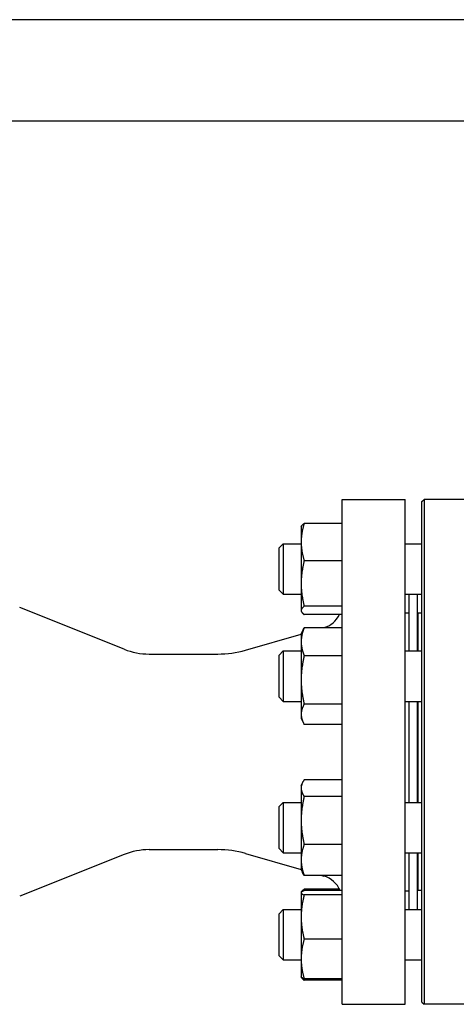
# Model space of a CAD drawing. Header units: inches. Extents: x 5 to 1128, y -85 to 748.
# Tile 484 of 656: x 578.05 to 584.54, y 356.23 to 370.86. Entities that reach past the tile are written whole.
import ezdxf

# ---------------------------------------------------------------- set-up
doc = ezdxf.new("R2010")
doc.units = ezdxf.units.IN
doc.header["$LTSCALE"] = 32
doc.header["$MEASUREMENT"] = 0
doc.layers.add('Visible (ANSI)', color=7, linetype='Continuous', lineweight=30)

msp = doc.modelspace()

# ---------------------------------------------------------------- linework, layer by layer
at = {"layer": 'Visible (ANSI)'}
for p, q in [((602.17963, 370.85867), (570.21813, 370.85867)), ((571.71813, 369.35867), (600.67963, 369.35867)), ((582.84313, 356.23367), (582.84313, 363.73367)), ((582.84313, 363.73367), (583.78063, 363.73367)), ((583.78063, 356.23367), (583.78063, 363.73367)), ((584.03063, 363.70242), (584.06188, 363.73367)), ((584.06188, 363.73367), (584.06188, 356.23367)), ((584.96813, 363.73367), (584.06188, 363.73367)), ((584.03063, 356.26492), (584.03063, 363.70242)), ((582.23463, 363.32488), (582.23898, 363.33419)), ((582.23463, 363.32488), (582.23463, 363.10022)), ((582.84313, 363.37732), (582.27972, 363.37732)), ((581.90563, 363.01238), (581.96813, 363.07488)), ((581.90563, 362.38738), (581.90563, 363.01238)), ((581.96813, 363.07488), (581.96813, 362.32488)), ((581.96813, 363.07488), (582.23463, 363.07488)), ((582.23463, 363.10022), (582.23463, 362.4844)), ((583.78063, 363.07488), (584.03063, 363.07488)), ((582.84313, 362.82312), (582.27972, 362.82312)), ((582.23463, 362.4844), (582.23463, 362.08406)), ((581.90563, 362.38738), (581.96813, 362.32488)), ((581.96813, 362.32488), (582.23463, 362.32488)), ((583.78063, 362.32488), (584.03063, 362.32488)), ((583.84313, 361.48376), (583.84313, 362.32488)), ((583.96313, 361.48376), (583.96313, 362.32488)), ((579.60236, 361.50771), (578.04805, 362.1271)), ((582.84313, 362.14568), (582.27972, 362.14568)), ((582.23463, 362.08406), (582.23463, 362.07488)), ((582.23463, 362.07488), (582.23898, 362.06556)), ((582.84313, 362.02243), (582.27972, 362.02243)), ((583.78063, 362.04617), (583.84313, 362.04617)), ((583.96813, 362.04367), (583.96813, 361.48376)), ((584.03063, 362.04367), (583.96813, 362.04367)), ((582.84313, 361.82751), (582.27972, 361.82751)), ((582.56867, 361.82751), (582.5715, 361.82832)), ((583.96313, 361.92367), (583.96813, 361.92367)), ((581.40828, 361.49478), (582.23463, 361.73173)), ((582.23463, 361.73376), (582.26433, 361.79744)), ((582.23463, 361.73376), (582.23463, 361.61968)), ((582.23463, 361.61968), (582.23463, 361.05247)), ((579.97254, 361.43667), (580.99482, 361.43667)), ((581.90563, 361.42126), (581.96813, 361.48376)), ((581.90563, 360.79626), (581.90563, 361.42126)), ((581.96813, 361.48376), (581.96813, 360.73376)), ((581.96813, 361.48376), (582.23463, 361.48376)), ((582.84313, 361.41185), (582.27972, 361.41185)), ((583.78063, 361.48376), (584.03063, 361.48376)), ((582.23463, 361.05247), (582.23463, 360.54155)), ((581.90563, 360.79626), (581.96813, 360.73376)), ((581.96813, 360.73376), (582.23463, 360.73376)), ((582.84313, 360.6931), (582.27972, 360.6931)), ((583.78063, 360.73376), (584.03063, 360.73376)), ((583.84313, 359.23358), (583.84313, 360.73376)), ((583.96313, 359.23358), (583.96313, 360.73376)), ((583.96813, 360.73376), (583.96813, 359.23358)), ((582.23463, 360.54155), (582.23463, 360.48376)), ((582.23463, 360.48376), (582.26433, 360.42008)), ((582.84313, 360.39), (582.27972, 360.39)), ((582.23463, 359.48358), (582.25367, 359.5244)), ((582.23463, 359.48358), (582.23463, 359.44526)), ((582.84313, 359.56967), (582.27972, 359.56967)), ((582.23463, 359.44526), (582.23463, 358.96532)), ((581.90563, 359.17108), (581.96813, 359.23358)), ((581.96813, 359.23358), (581.96813, 358.48358)), ((581.96813, 359.23358), (582.23463, 359.23358)), ((582.84313, 359.32086), (582.27972, 359.32086)), ((583.78063, 359.23358), (584.03063, 359.23358)), ((581.90563, 358.54608), (581.90563, 359.17108)), ((582.23463, 358.96532), (582.23463, 358.37863)), ((582.84313, 358.60977), (582.27972, 358.60977)), ((579.60236, 358.45963), (578.04805, 357.84023)), ((579.97254, 358.53067), (580.99482, 358.53067)), ((581.40828, 358.47256), (582.23463, 358.23561)), ((581.90563, 358.54608), (581.96813, 358.48358)), ((581.96813, 358.48358), (582.23463, 358.48358)), ((583.78063, 358.48358), (584.03063, 358.48358)), ((583.84313, 357.64246), (583.84313, 358.48358)), ((583.96313, 357.64246), (583.96313, 358.48358)), ((583.96813, 358.48358), (583.96813, 357.92367)), ((582.23463, 358.37863), (582.23463, 358.23358)), ((582.23463, 358.23358), (582.25367, 358.19276)), ((582.84313, 358.14749), (582.27972, 358.14749)), ((582.54192, 358.14749), (582.5715, 358.13901)), ((583.96313, 358.04367), (583.96813, 358.04367)), ((582.23463, 357.89246), (582.23582, 357.89501)), ((582.23463, 357.89246), (582.23463, 357.88992)), ((582.23463, 357.88992), (582.23463, 357.52995)), ((582.23582, 357.89501), (582.23898, 357.90178)), ((582.80421, 357.94491), (582.27972, 357.94491)), ((582.84313, 357.92242), (582.27972, 357.92242)), ((583.78063, 357.92117), (583.84313, 357.92117)), ((584.03063, 357.92367), (583.96813, 357.92367)), ((582.84313, 357.85743), (582.27972, 357.85743)), ((581.90563, 357.57996), (581.96813, 357.64246)), ((581.96813, 357.64246), (581.96813, 356.89246)), ((581.96813, 357.64246), (582.23463, 357.64246)), ((583.78063, 357.64246), (584.03063, 357.64246)), ((581.90563, 356.95496), (581.90563, 357.57996)), ((582.23463, 357.52995), (582.23463, 356.90749)), ((582.84313, 357.20247), (582.27972, 357.20247)), ((581.90563, 356.95496), (581.96813, 356.89246)), ((581.96813, 356.89246), (582.23463, 356.89246)), ((582.23463, 356.90749), (582.23463, 356.64246)), ((583.78063, 356.89246), (584.03063, 356.89246)), ((582.23463, 356.64246), (582.23582, 356.63991)), ((582.23582, 356.63991), (582.23898, 356.63315)), ((582.84313, 356.61251), (582.27972, 356.61251)), ((582.84313, 356.59002), (582.27972, 356.59002)), ((582.84313, 356.23367), (583.78063, 356.23367)), ((584.03063, 356.26492), (584.06188, 356.23367)), ((584.96813, 356.23367), (584.06188, 356.23367))]:
    msp.add_line(p, q, dxfattribs=at)
for centre, radius, start, end in [((582.46813, 362.1888), 0.375, 286, 333.663552), ((579.97254, 362.43667), 1, 248.272718, 270), ((580.99482, 362.93667), 1.5, 270, 286), ((579.97254, 357.53067), 1, 90, 111.727282), ((580.99482, 357.03067), 1.5, 74, 90), ((582.46813, 357.77854), 0.375, 22.561701, 74)]:
    msp.add_arc(centre, radius, start, end, dxfattribs=at)
for points, weights in [([(582.27972, 363.37732), (582.23463, 363.22882), (582.23463, 363.10022)], [1, 1.0379548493, 1]), ([(582.23898, 363.33419), (582.24838, 363.35437), (582.27972, 363.37732)], [1.01632212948, 1.02607606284, 1]), ([(582.23463, 363.10022), (582.23463, 362.97162), (582.27972, 362.82312)], [1, 1.0379548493, 1]), ([(582.27972, 362.82312), (582.23463, 362.6416), (582.23463, 362.4844)], [1, 1.0379548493, 1]), ([(582.23463, 362.4844), (582.23463, 362.3272), (582.27972, 362.14568)], [1, 1.0379548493, 1]), ([(582.27972, 362.14568), (582.23463, 362.11266), (582.23463, 362.08406)], [1, 1.0379548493, 1]), ([(582.23463, 362.08406), (582.23463, 362.05546), (582.27972, 362.02243)], [1, 1.0379548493, 1]), ([(582.27972, 361.82751), (582.23463, 361.71614), (582.23463, 361.61968)], [1, 1.0379548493, 1]), ([(582.26433, 361.79744), (582.27118, 361.81212), (582.27972, 361.82751)], [1.01139008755, 1.00697791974, 1]), ([(582.23463, 361.61968), (582.23463, 361.52323), (582.27972, 361.41185)], [1, 1.0379548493, 1]), ([(582.27972, 361.41185), (582.23463, 361.21926), (582.23463, 361.05247)], [1, 1.0379548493, 1]), ([(582.23463, 361.05247), (582.23463, 360.88569), (582.27972, 360.6931)], [1, 1.0379548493, 1]), ([(582.27972, 360.6931), (582.23463, 360.61188), (582.23463, 360.54155)], [1, 1.0379548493, 1]), ([(582.23463, 360.54155), (582.23463, 360.47122), (582.27972, 360.39)], [1, 1.0379548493, 1]), ([(582.27972, 359.56967), (582.23463, 359.503), (582.23463, 359.44526)], [1, 1.0379548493, 1]), ([(582.23463, 359.44526), (582.23463, 359.38753), (582.27972, 359.32086)], [1, 1.0379548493, 1]), ([(582.27972, 359.32086), (582.23463, 359.13033), (582.23463, 358.96532)], [1, 1.0379548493, 1]), ([(582.23463, 358.96532), (582.23463, 358.80031), (582.27972, 358.60977)], [1, 1.0379548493, 1]), ([(582.27972, 358.60977), (582.23463, 358.48591), (582.23463, 358.37863)], [1, 1.0379548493, 1]), ([(582.23463, 358.37863), (582.23463, 358.27136), (582.27972, 358.14749)], [1, 1.0379548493, 1]), ([(582.27972, 358.14749), (582.2638, 358.17104), (582.25367, 358.19276)], [1, 1.01308300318, 1.01714660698]), ([(582.27972, 357.92242), (582.23463, 357.90501), (582.23463, 357.88992)], [1, 1.0379548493, 1]), ([(582.23463, 357.88992), (582.23463, 357.87484), (582.27972, 357.85743)], [1, 1.0379548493, 1]), ([(582.23898, 357.90178), (582.24838, 357.92196), (582.27972, 357.94491)], [1.01632212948, 1.02607606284, 1]), ([(582.27972, 357.94491), (582.27581, 357.93203), (582.27226, 357.91943)], [1, 1.00318168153, 1.00582993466]), ([(582.27972, 357.85743), (582.23463, 357.68193), (582.23463, 357.52995)], [1, 1.0379548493, 1]), ([(582.23463, 357.52995), (582.23463, 357.37797), (582.27972, 357.20247)], [1, 1.0379548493, 1]), ([(582.27972, 357.20247), (582.23463, 357.04439), (582.23463, 356.90749)], [1, 1.0379548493, 1]), ([(582.23463, 356.90749), (582.23463, 356.77059), (582.27972, 356.61251)], [1, 1.0379548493, 1]), ([(582.27972, 356.61251), (582.24177, 356.62717), (582.23582, 356.63991)], [1, 1.03175918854, 1.01036859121]), ([(582.23715, 356.63759), (582.24505, 356.61541), (582.27972, 356.59002)], [1.01375847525, 1.02892942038, 1])]:
    msp.add_rational_spline(points, weights, degree=2, dxfattribs=at)

doc.saveas('drawing.dxf')
